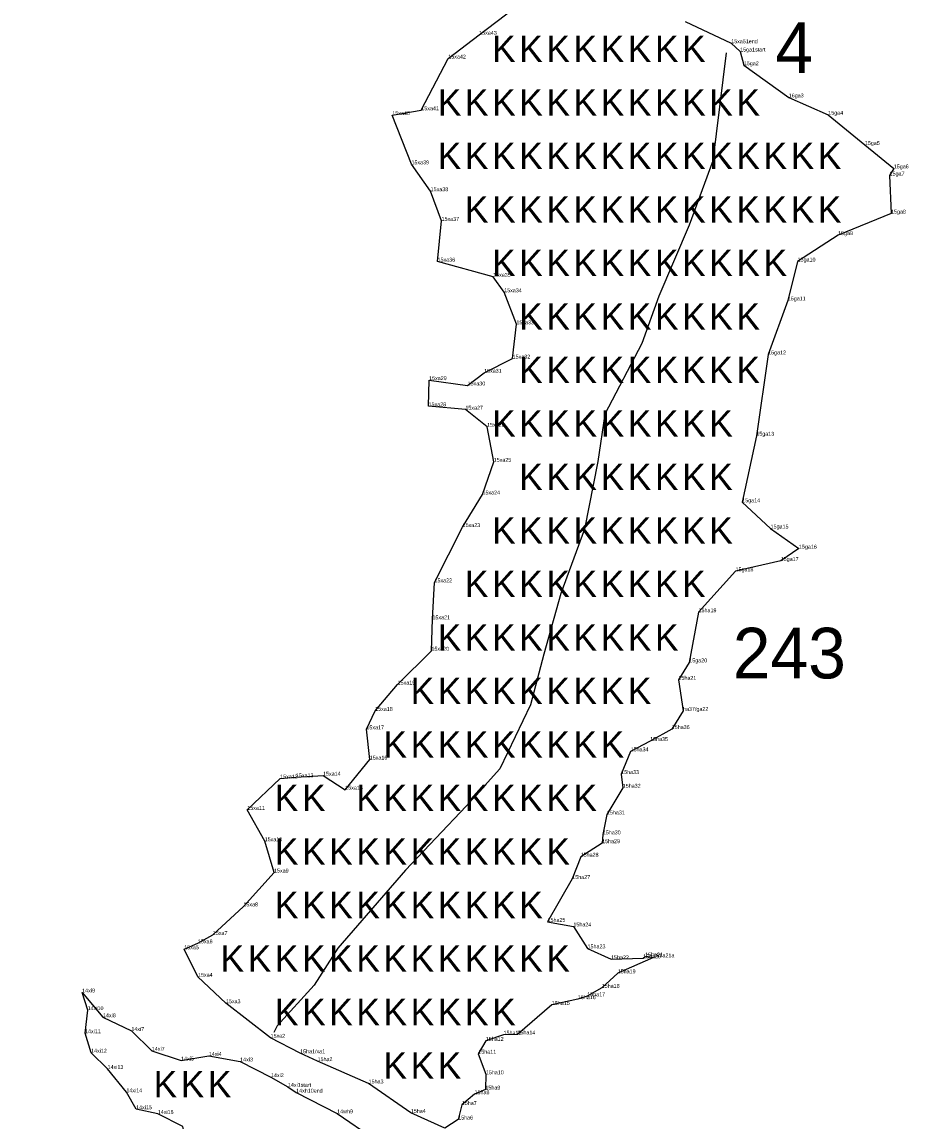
# Model space of a CAD drawing. Extents: x 2072529 to 2268812, y 436423 to 470008.
# Drawn here: x 2264223 to 2265365, y 443255 to 444673 of the extents above; entities that cross this region are included whole.
import ezdxf

# ---------------------------------------------------------------- set-up
doc = ezdxf.new("R2010")
doc.units = 0
for name, color, linetype in [('Old_Level_10', 7, 'Continuous'), ('Old_Level_20', 7, 'Continuous'), ('Old_Level_52', 7, 'Continuous'), ('Old_Level_55', 7, 'Continuous'), ('Old_Level_60', 7, 'Continuous'), ('Old_Level_62', 7, 'Continuous')]:
    doc.layers.add(name, color=color, linetype=linetype)

msp = doc.modelspace()

# ---------------------------------------------------------------- linework, layer by layer
at = {"layer": 'Old_Level_10'}
msp.add_lwpolyline([(2265131.152, 444632.647), (2265122.447, 444562.955), (2265113.741, 444493.263), (2265083.272, 444410.503), (2265044.097, 444319.033), (2265022.334, 444258.052), (2264974.454, 444166.581), (2264965.748, 444105.601), (2264948.337, 444018.486), (2264917.868, 443935.727), (2264896.104, 443857.323), (2264878.693, 443791.987), (2264839.519, 443709.228), (2264795.991, 443661.315), (2264717.642, 443578.555), (2264630.587, 443478.373), (2264600.118, 443430.46), (2264552.238, 443378.191), (2264547.885, 443369.479)], dxfattribs=at)
at = {"layer": 'Old_Level_20'}
for p, q in [((2264812.708, 444656.026), (2264812.708, 444656.026)), ((2265137.565, 444645.114), (2265137.565, 444645.114)), ((2265149.109, 444634.451), (2265149.109, 444634.451)), ((2264772.85, 444625.327), (2264772.85, 444625.327)), ((2265153.86, 444616.757), (2265153.86, 444616.757)), ((2265211.808, 444575.264), (2265211.808, 444575.264)), ((2264700.727, 444552.473), (2264700.727, 444552.473)), ((2264738.111, 444558.711), (2264738.111, 444558.711)), ((2265262.729, 444552.916), (2265262.729, 444552.916)), ((2265309.873, 444513.916), (2265309.873, 444513.916)), ((2264725.439, 444488.97), (2264725.439, 444488.97)), ((2265347.198, 444483.753), (2265347.198, 444483.753)), ((2265341.785, 444474.463), (2265341.785, 444474.463)), ((2264750.134, 444454.334), (2264750.134, 444454.334)), ((2265343.639, 444425.439), (2265343.639, 444425.439)), ((2264764.226, 444415.991), (2264764.226, 444415.991)), ((2265275.369, 444397.674), (2265275.369, 444397.674)), ((2264759.061, 444363.509), (2264759.061, 444363.509)), ((2265223.222, 444363.637), (2265223.222, 444363.637)), ((2264830.697, 444343.96), (2264830.697, 444343.96)), ((2264844.951, 444324.011), (2264844.951, 444324.011)), ((2265210.561, 444313.512), (2265210.561, 444313.512)), ((2264860.73, 444282.688), (2264860.73, 444282.688)), ((2264855.834, 444238.47), (2264855.834, 444238.47)), ((2265185.224, 444243.874), (2265185.224, 444243.874)), ((2264748.157, 444210.66), (2264748.157, 444210.66)), ((2264819.059, 444220.215), (2264819.059, 444220.215)), ((2264797.824, 444203.808), (2264797.824, 444203.808)), ((2264747.483, 444176.967), (2264747.483, 444176.967)), ((2264794.864, 444172.59), (2264794.864, 444172.59)), ((2264822.799, 444150.521), (2264822.799, 444150.521)), ((2265169.986, 444138.999), (2265169.986, 444138.999)), ((2264831.406, 444105.335), (2264831.406, 444105.335)), ((2264816.973, 444063.224), (2264816.973, 444063.224)), ((2265151.843, 444053.159), (2265151.843, 444053.159)), ((2264791.371, 444021.207), (2264791.371, 444021.207)), ((2265188.411, 444019.374), (2265188.411, 444019.374)), ((2265224.891, 443993.389), (2265224.891, 443993.389)), ((2265201.438, 443977.466), (2265201.438, 443977.466)), ((2265143.193, 443964.13), (2265143.193, 443964.13)), ((2264755.133, 443949.897), (2264755.133, 443949.897)), ((2265095.507, 443911.372), (2265095.507, 443911.372)), ((2264752.457, 443902.256), (2264752.457, 443902.256)), ((2264751.185, 443861.782), (2264751.185, 443861.782)), ((2265083.587, 443846.723), (2265083.587, 443846.723)), ((2264707.586, 443818.126), (2264707.586, 443818.126)), ((2265069.541, 443824.206), (2265069.541, 443824.206)), ((2264678.574, 443784.172), (2264678.574, 443784.172)), ((2265075.467, 443784.102), (2265075.467, 443784.102)), ((2264667.333, 443760.379), (2264667.333, 443760.379)), ((2265060.951, 443760.687), (2265060.951, 443760.687)), ((2265033.064, 443745.281), (2265033.064, 443745.281)), ((2265007.953, 443731.979), (2265007.953, 443731.979)), ((2264671.658, 443721.44), (2264671.658, 443721.44)), ((2264576.438, 443698.471), (2264576.438, 443698.471)), ((2264611.418, 443700.669), (2264611.418, 443700.669)), ((2264995.841, 443702.742), (2264995.841, 443702.742)), ((2264556.16, 443697.01), (2264556.16, 443697.01)), ((2264997.803, 443685.071), (2264997.803, 443685.071)), ((2264640.053, 443682.559), (2264640.053, 443682.559)), ((2264513.69, 443656.476), (2264513.69, 443656.476)), ((2264977.369, 443650.648), (2264977.369, 443650.648)), ((2264536.23, 443616.063), (2264536.23, 443616.063)), ((2264971.199, 443613.559), (2264971.199, 443613.559)), ((2264972.103, 443624.955), (2264972.103, 443624.955)), ((2264943.536, 443596.152), (2264943.536, 443596.152)), ((2264548.236, 443575.7), (2264548.236, 443575.7)), ((2264932.75, 443567.392), (2264932.75, 443567.392)), ((2264508.797, 443532.079), (2264508.797, 443532.079)), ((2264900.786, 443512.036), (2264900.786, 443512.036)), ((2264934.171, 443506.205), (2264934.171, 443506.205)), ((2264469.397, 443495.171), (2264469.397, 443495.171)), ((2264432.537, 443476.794), (2264432.537, 443476.794)), ((2264450.172, 443484.404), (2264450.172, 443484.404)), ((2264952.409, 443477.901), (2264952.409, 443477.901)), ((2264982.673, 443463.835), (2264982.673, 443463.835)), ((2265023.89, 443465.079), (2265023.89, 443465.079)), ((2265026.615, 443467.528), (2265026.615, 443467.528)), ((2265037.467, 443466.285), (2265037.467, 443466.285)), ((2264991.265, 443445.76), (2264991.265, 443445.76)), ((2264450.193, 443441.348), (2264450.193, 443441.348)), ((2264300.86, 443421.029), (2264300.86, 443421.029)), ((2264951.993, 443416.133), (2264951.993, 443416.133)), ((2264970.654, 443426.987), (2264970.654, 443426.987)), ((2264486.219, 443407.188), (2264486.219, 443407.188)), ((2264906.423, 443404.908), (2264906.423, 443404.908)), ((2264939.882, 443412.424), (2264939.882, 443412.424)), ((2264308.041, 443398.296), (2264308.041, 443398.296)), ((2264327.73, 443389.133), (2264327.73, 443389.133)), ((2264304.565, 443368.546), (2264304.565, 443368.546)), ((2264364.327, 443371.375), (2264364.327, 443371.375)), ((2264543.813, 443362.656), (2264543.813, 443362.656)), ((2264821.159, 443358.603), (2264821.159, 443358.603)), ((2264844.112, 443366.603), (2264844.112, 443366.603)), ((2264862.006, 443366.932), (2264862.006, 443366.932)), ((2264390.731, 443345.821), (2264390.731, 443345.821)), ((2264312.337, 443343.398), (2264312.337, 443343.398)), ((2264428.47, 443333.258), (2264428.47, 443333.258)), ((2264464.163, 443339.251), (2264464.163, 443339.251)), ((2264504.519, 443332.085), (2264504.519, 443332.085)), ((2264581.873, 443342.601), (2264581.873, 443342.601)), ((2264604.361, 443332.46), (2264604.361, 443332.46)), ((2264811.579, 443342.121), (2264811.579, 443342.121)), ((2264333.709, 443322.37), (2264333.709, 443322.37)), ((2264544.297, 443311.819), (2264544.297, 443311.819)), ((2264670.163, 443303.761), (2264670.163, 443303.761)), ((2264821.273, 443315.528), (2264821.273, 443315.528)), ((2264357.868, 443292.261), (2264357.868, 443292.261)), ((2264566.12, 443299.375), (2264566.12, 443299.375)), ((2264576.72, 443291.893), (2264576.72, 443291.893)), ((2264806.736, 443289.837), (2264806.736, 443289.837)), ((2264820.698, 443295.814), (2264820.698, 443295.814)), ((2264790.291, 443275.956), (2264790.291, 443275.956)), ((2264370.423, 443270.463), (2264370.423, 443270.463)), ((2264398.349, 443264.375), (2264398.349, 443264.375)), ((2264629.57, 443265.14), (2264629.57, 443265.14)), ((2264724.542, 443265.686), (2264724.542, 443265.686)), ((2264785.62, 443257.176), (2264785.62, 443257.176))]:
    msp.add_line(p, q, dxfattribs=at)
at = {"layer": 'Old_Level_52'}
for points in [[(2264581.873, 443342.601), (2264543.813, 443362.656), (2264486.219, 443407.188), (2264450.193, 443441.348), (2264432.537, 443476.794), (2264450.172, 443484.404), (2264469.397, 443495.171), (2264508.797, 443532.079), (2264548.236, 443575.7), (2264536.23, 443616.063), (2264513.69, 443656.476), (2264556.16, 443697.01), (2264576.438, 443698.471), (2264611.418, 443700.669), (2264640.053, 443682.559), (2264671.658, 443721.44), (2264667.333, 443760.379), (2264678.574, 443784.172), (2264707.586, 443818.126), (2264751.185, 443861.782), (2264752.457, 443902.256), (2264755.133, 443949.897), (2264791.371, 444021.207), (2264816.973, 444063.224), (2264831.406, 444105.335), (2264822.799, 444150.521), (2264794.864, 444172.59), (2264747.483, 444176.967), (2264748.157, 444210.66), (2264797.824, 444203.808), (2264819.059, 444220.215), (2264855.834, 444238.47), (2264860.73, 444282.688), (2264844.951, 444324.011), (2264830.697, 444343.96), (2264759.061, 444363.509), (2264764.226, 444415.991), (2264750.134, 444454.334), (2264725.439, 444488.97), (2264700.727, 444552.473), (2264738.111, 444558.711), (2264772.85, 444625.327), (2264812.708, 444656.026), (2264857.553, 444689.852)], [(2265078.144, 444673.006), (2265137.565, 444645.114), (2265149.109, 444634.451)], [(2265149.109, 444634.451), (2265153.86, 444616.757), (2265211.808, 444575.264), (2265262.729, 444552.916), (2265309.873, 444513.916), (2265347.198, 444483.753), (2265341.785, 444474.463), (2265343.639, 444425.439), (2265275.369, 444397.674), (2265223.222, 444363.637), (2265210.561, 444313.512), (2265185.224, 444243.874), (2265169.986, 444138.999), (2265151.843, 444053.159), (2265188.411, 444019.374), (2265224.891, 443993.389), (2265201.438, 443977.466), (2265143.193, 443964.13), (2265095.507, 443911.372), (2265083.587, 443846.723), (2265069.541, 443824.206), (2265075.467, 443784.102), (2265060.951, 443760.687), (2265033.064, 443745.281), (2265007.953, 443731.979), (2264995.841, 443702.742), (2264997.803, 443685.071), (2264977.369, 443650.648), (2264972.103, 443624.955), (2264971.199, 443613.559), (2264943.536, 443596.152), (2264932.75, 443567.392), (2264900.786, 443512.036), (2264934.171, 443506.205), (2264952.409, 443477.901), (2264982.673, 443463.835), (2265023.89, 443465.079), (2265026.615, 443467.528), (2265037.467, 443466.285), (2264991.265, 443445.76), (2264970.654, 443426.987), (2264951.993, 443416.133), (2264939.882, 443412.424), (2264906.423, 443404.908), (2264862.006, 443366.932), (2264844.112, 443366.603), (2264821.159, 443358.603), (2264811.579, 443342.121), (2264821.273, 443315.528), (2264820.698, 443295.814), (2264806.736, 443289.837), (2264790.291, 443275.956), (2264785.62, 443257.176), (2264768.546, 443245.866), (2264724.542, 443265.686), (2264670.163, 443303.761), (2264604.361, 443332.46), (2264581.873, 443342.601)], [(2264223.311, 443170.743), (2264357.831, 443154.104), (2264403.79, 443177.737), (2264439.355, 443212.187), (2264430.869, 443248.165), (2264398.349, 443264.375), (2264370.423, 443270.463), (2264357.868, 443292.261), (2264333.709, 443322.37), (2264312.337, 443343.398), (2264304.565, 443368.546), (2264308.041, 443398.296), (2264300.86, 443421.029), (2264327.73, 443389.133), (2264364.327, 443371.375), (2264390.731, 443345.821), (2264428.47, 443333.258), (2264464.163, 443339.251), (2264504.519, 443332.085), (2264544.297, 443311.819), (2264566.12, 443299.375), (2264576.72, 443291.893)], [(2264576.72, 443291.893), (2264629.57, 443265.14), (2264677.269, 443232.292), (2264718.18, 443197.364), (2264732.899, 443166.21), (2264757.895, 443162.197), (2264765.632, 443135.17), (2264753.882, 443110.592), (2264729.534, 443105.016), (2264706.61, 443072.047)]]:
    msp.add_lwpolyline(points, dxfattribs=at)

# ---------------------------------------------------------------- texts
at = {"layer": 'Old_Level_55'}
for p in [(2264829.291, 444620.853), (2264864.291, 444620.853), (2264899.291, 444620.853), (2264934.291, 444620.853), (2264969.291, 444620.853), (2265004.291, 444620.853), (2265039.291, 444620.853), (2265074.291, 444620.853), (2264759.291, 444551.853), (2264794.291, 444551.853), (2264829.291, 444551.853), (2264864.291, 444551.853), (2264899.291, 444551.853), (2264934.291, 444551.853), (2264969.291, 444551.853), (2265004.291, 444551.853), (2265039.291, 444551.853), (2265074.291, 444551.853), (2265109.291, 444551.853), (2265144.291, 444551.853), (2264759.291, 444482.853), (2264794.291, 444482.853), (2264829.291, 444482.853), (2264864.291, 444482.853), (2264899.291, 444482.853), (2264934.291, 444482.853), (2264969.291, 444482.853), (2265004.291, 444482.853), (2265039.291, 444482.853), (2265074.291, 444482.853), (2265109.291, 444482.853), (2265144.291, 444482.853), (2265179.291, 444482.853), (2265214.291, 444482.853), (2265249.291, 444482.853), (2264794.291, 444413.853), (2264829.291, 444413.853), (2264864.291, 444413.853), (2264899.291, 444413.853), (2264934.291, 444413.853), (2264969.291, 444413.853), (2265004.291, 444413.853), (2265039.291, 444413.853), (2265074.291, 444413.853), (2265109.291, 444413.853), (2265144.291, 444413.853), (2265179.291, 444413.853), (2265214.291, 444413.853), (2265249.291, 444413.853), (2264829.291, 444344.853), (2264864.291, 444344.853), (2264899.291, 444344.853), (2264934.291, 444344.853), (2264969.291, 444344.853), (2265004.291, 444344.853), (2265039.291, 444344.853), (2265074.291, 444344.853), (2265109.291, 444344.853), (2265144.291, 444344.853), (2265179.291, 444344.853), (2264864.291, 444275.853), (2264899.291, 444275.853), (2264934.291, 444275.853), (2264969.291, 444275.853), (2265004.291, 444275.853), (2265039.291, 444275.853), (2265074.291, 444275.853), (2265109.291, 444275.853), (2265144.291, 444275.853), (2264864.291, 444206.853), (2264899.291, 444206.853), (2264934.291, 444206.853), (2264969.291, 444206.853), (2265004.291, 444206.853), (2265039.291, 444206.853), (2265074.291, 444206.853), (2265109.291, 444206.853), (2265144.291, 444206.853), (2264829.291, 444137.853), (2264864.291, 444137.853), (2264899.291, 444137.853), (2264934.291, 444137.853), (2264969.291, 444137.853), (2265004.291, 444137.853), (2265039.291, 444137.853), (2265074.291, 444137.853), (2265109.291, 444137.853), (2264864.291, 444068.853), (2264899.291, 444068.853), (2264934.291, 444068.853), (2264969.291, 444068.853), (2265004.291, 444068.853), (2265039.291, 444068.853), (2265074.291, 444068.853), (2265109.291, 444068.853), (2264829.291, 443999.853), (2264864.291, 443999.853), (2264899.291, 443999.853), (2264934.291, 443999.853), (2264969.291, 443999.853), (2265004.291, 443999.853), (2265039.291, 443999.853), (2265074.291, 443999.853), (2265109.291, 443999.853), (2264794.291, 443930.853), (2264829.291, 443930.853), (2264864.291, 443930.853), (2264899.291, 443930.853), (2264934.291, 443930.853), (2264969.291, 443930.853), (2265004.291, 443930.853), (2265039.291, 443930.853), (2265074.291, 443930.853), (2264759.291, 443861.853), (2264794.291, 443861.853), (2264829.291, 443861.853), (2264864.291, 443861.853), (2264899.291, 443861.853), (2264934.291, 443861.853), (2264969.291, 443861.853), (2265004.291, 443861.853), (2265039.291, 443861.853), (2264724.291, 443792.853), (2264759.291, 443792.853), (2264794.291, 443792.853), (2264829.291, 443792.853), (2264864.291, 443792.853), (2264899.291, 443792.853), (2264934.291, 443792.853), (2264969.291, 443792.853), (2265004.291, 443792.853), (2264689.291, 443723.853), (2264724.291, 443723.853), (2264759.291, 443723.853), (2264794.291, 443723.853), (2264829.291, 443723.853), (2264864.291, 443723.853), (2264899.291, 443723.853), (2264934.291, 443723.853), (2264969.291, 443723.853), (2264549.291, 443654.853), (2264584.291, 443654.853), (2264654.291, 443654.853), (2264689.291, 443654.853), (2264724.291, 443654.853), (2264759.291, 443654.853), (2264794.291, 443654.853), (2264829.291, 443654.853), (2264864.291, 443654.853), (2264899.291, 443654.853), (2264934.291, 443654.853), (2264549.291, 443585.853), (2264584.291, 443585.853), (2264619.291, 443585.853), (2264654.291, 443585.853), (2264689.291, 443585.853), (2264724.291, 443585.853), (2264759.291, 443585.853), (2264794.291, 443585.853), (2264829.291, 443585.853), (2264864.291, 443585.853), (2264899.291, 443585.853), (2264549.291, 443516.853), (2264584.291, 443516.853), (2264619.291, 443516.853), (2264654.291, 443516.853), (2264689.291, 443516.853), (2264724.291, 443516.853), (2264759.291, 443516.853), (2264794.291, 443516.853), (2264829.291, 443516.853), (2264864.291, 443516.853), (2264479.291, 443447.853), (2264514.291, 443447.853), (2264549.291, 443447.853), (2264584.291, 443447.853), (2264619.291, 443447.853), (2264654.291, 443447.853), (2264689.291, 443447.853), (2264724.291, 443447.853), (2264759.291, 443447.853), (2264794.291, 443447.853), (2264829.291, 443447.853), (2264864.291, 443447.853), (2264899.291, 443447.853), (2264549.291, 443378.853), (2264584.291, 443378.853), (2264619.291, 443378.853), (2264654.291, 443378.853), (2264689.291, 443378.853), (2264724.291, 443378.853), (2264759.291, 443378.853), (2264794.291, 443378.853), (2264829.291, 443378.853), (2264689.291, 443309.853), (2264724.291, 443309.853), (2264759.291, 443309.853), (2264392.992, 443285.632), (2264427.992, 443285.632), (2264462.992, 443285.632)]:
    msp.add_text('K', height=34, dxfattribs=at).set_placement(p)
at = {"layer": 'Old_Level_60'}
for s, p in [('15xa43', (2264812.708, 444656.026)), ('15xa51end', (2265137.565, 444645.114)), ('15ga1start', (2265149.109, 444634.451)), ('15xa42', (2264772.85, 444625.327)), ('15ga2', (2265153.86, 444616.757)), ('16ga3', (2265211.808, 444575.264)), ('15xa41', (2264738.111, 444558.711)), ('15xa40', (2264700.727, 444552.473)), ('15ga4', (2265262.729, 444552.916)), ('15ga5', (2265309.873, 444513.916)), ('15xa39', (2264725.439, 444488.97)), ('15ga7', (2265341.785, 444474.463)), ('15ga6', (2265347.198, 444483.753)), ('15xa38', (2264750.134, 444454.334)), ('15ga8', (2265343.639, 444425.439)), ('15xa37', (2264764.226, 444415.991)), ('15ga9', (2265275.369, 444397.674)), ('15xa36', (2264759.061, 444363.509)), ('15ga10', (2265223.222, 444363.637)), ('15xa35', (2264830.697, 444343.96)), ('15xa34', (2264844.951, 444324.011)), ('15ga11', (2265210.561, 444313.512)), ('15xa33', (2264860.73, 444282.688)), ('15xa32', (2264855.834, 444238.47)), ('15ga12', (2265185.224, 444243.874)), ('15xa31', (2264819.059, 444220.215)), ('15xa29', (2264748.157, 444210.66)), ('15xa30', (2264797.824, 444203.808)), ('15xa28', (2264747.483, 444176.967)), ('15xa27', (2264794.864, 444172.59)), ('15xa26', (2264822.799, 444150.521)), ('15ga13', (2265169.986, 444138.999)), ('15xa25', (2264831.406, 444105.335)), ('15xa24', (2264816.973, 444063.224)), ('15ga14', (2265151.843, 444053.159)), ('15xa23', (2264791.371, 444021.207)), ('15ga15', (2265188.411, 444019.374)), ('15ga16', (2265224.891, 443993.389)), ('15ga17', (2265201.438, 443977.466)), ('15ga18', (2265143.193, 443964.13)), ('15xa22', (2264755.133, 443949.897)), ('15ha19', (2265095.507, 443911.372)), ('15xa21', (2264752.457, 443902.256)), ('15xa20', (2264751.185, 443861.782)), ('15ga20', (2265083.587, 443846.723)), ('15ha21', (2265069.541, 443824.206)), ('15xa19', (2264707.586, 443818.126)), ('15xa18', (2264678.574, 443784.172)), ('ha37/ga22', (2265075.467, 443784.102)), ('15xa17', (2264667.333, 443760.379)), ('15ha36', (2265060.951, 443760.687)), ('15ha35', (2265033.064, 443745.281)), ('15ha34', (2265007.953, 443731.979)), ('15xa16', (2264671.658, 443721.44)), ('15xa12', (2264556.16, 443697.01)), ('15xa13', (2264576.438, 443698.471)), ('15xa14', (2264611.418, 443700.669)), ('15ha33', (2264995.841, 443702.742)), ('15xa15', (2264640.053, 443682.559)), ('15ha32', (2264997.803, 443685.071)), ('15xa11', (2264513.69, 443656.476)), ('15ha31', (2264977.369, 443650.648)), ('15ha30', (2264972.103, 443624.955)), ('15xa10', (2264536.23, 443616.063)), ('15ha29', (2264971.199, 443613.559)), ('15ha28', (2264943.536, 443596.152)), ('15xa9', (2264548.236, 443575.7)), ('15ha27', (2264932.75, 443567.392)), ('15xa8', (2264508.797, 443532.079)), ('15ha25', (2264900.786, 443512.036)), ('15xa7', (2264469.397, 443495.171)), ('15ha24', (2264934.171, 443506.205)), ('15xa6', (2264450.172, 443484.404)), ('15xa5', (2264432.537, 443476.794)), ('15ha23', (2264952.409, 443477.901)), ('15ha21', (2265026.615, 443467.528)), ('15ha22', (2264982.673, 443463.835)), ('15ha20', (2265023.89, 443465.079)), ('15ha21a', (2265037.467, 443466.285)), ('15xa4', (2264450.193, 443441.348)), ('15ha19', (2264991.265, 443445.76)), ('15ha18', (2264970.654, 443426.987)), ('14xi9', (2264300.86, 443421.029)), ('15ha16', (2264939.882, 443412.424)), ('15ha17', (2264951.993, 443416.133)), ('14xi10', (2264308.041, 443398.296)), ('15xa3', (2264486.219, 443407.188)), ('15ha15', (2264906.423, 443404.908)), ('14xi8', (2264327.73, 443389.133)), ('14xi11', (2264304.565, 443368.546)), ('14xi7', (2264364.327, 443371.375)), ('15xa2', (2264543.813, 443362.656)), ('15ha12', (2264821.159, 443358.603)), ('15ha13', (2264844.112, 443366.603)), ('15ha14', (2264862.006, 443366.932)), ('14xi12', (2264312.337, 443343.398)), ('14xi7', (2264390.731, 443345.821)), ('14xi4', (2264464.163, 443339.251)), ('15ha1/xa1', (2264581.873, 443342.601)), ('15ha11', (2264811.579, 443342.121)), ('14xi5', (2264428.47, 443333.258)), ('14xi3', (2264504.519, 443332.085)), ('15ha2', (2264604.361, 443332.46)), ('14xi13', (2264333.709, 443322.37)), ('14xi2', (2264544.297, 443311.819)), ('15ha10', (2264821.273, 443315.528)), ('14xi1start', (2264566.12, 443299.375)), ('15ha3', (2264670.163, 443303.761)), ('14xi14', (2264357.868, 443292.261)), ('14xh10end', (2264576.72, 443291.893)), ('15ha8', (2264806.736, 443289.837)), ('15ha9', (2264820.698, 443295.814)), ('14xi15', (2264370.423, 443270.463)), ('15ha7', (2264790.291, 443275.956)), ('14xi16', (2264398.349, 443264.375)), ('14wh9', (2264629.57, 443265.14)), ('15ha4', (2264724.542, 443265.686)), ('15ha6', (2264785.62, 443257.176))]:
    msp.add_text(s, height=5, dxfattribs=at).set_placement(p)
at = {"layer": 'Old_Level_62'}
for s, p in [('4', (2265194.492, 444606.761)), ('243', (2265139.619, 443826.017))]:
    msp.add_text(s, height=65.34, dxfattribs=at).set_placement(p)

doc.saveas('drawing.dxf')
